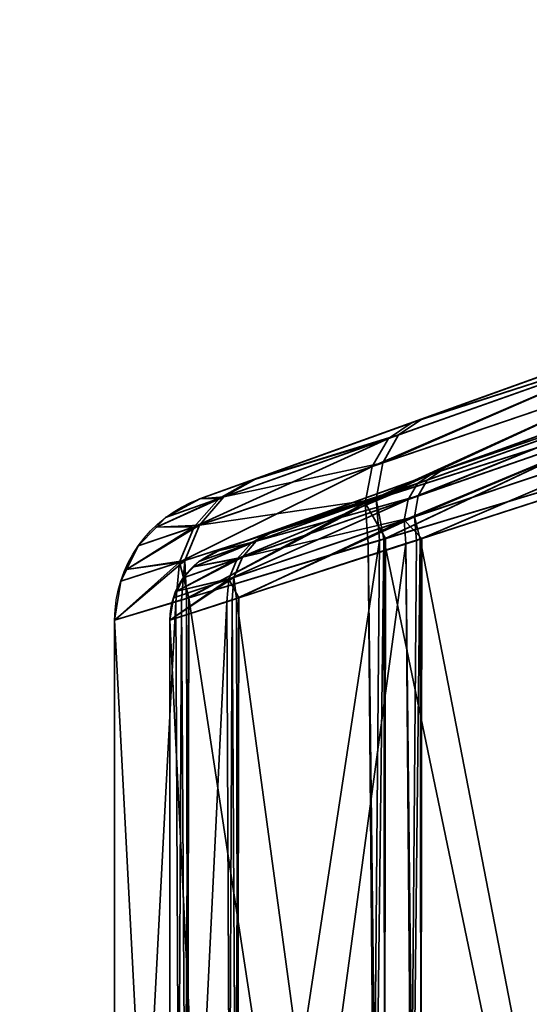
# Model space of a CAD drawing. Header units: millimetres. Extents: x -603 to 3703, y -120 to 249.
# Tile 830 of 1056: x 2462.41 to 2469.33, y -21.92 to -8.55. Entities that reach past the tile are written whole.
import ezdxf

# ---------------------------------------------------------------- set-up
doc = ezdxf.new("R2010")
doc.units = ezdxf.units.MM
doc.layers.add('151', color=7, linetype='Continuous', true_color=0xffffff)

# ---------------------------------------------------------------- blocks, each defined once
blk = doc.blocks.new('UG_SURFACE_003')
at = {"layer": '151', "color": 252, "linetype": 'Continuous', "lineweight": 35}
for points in [[(3702.5, -30, 2213), (3702.5, 229.8, 2213), (2297.5, 229.8, 2213), (2297.5, -30, 2213)], [(2447.5, -30, 2063), (2447.5, 229.8, 2063), (3552.5, 229.8, 2063), (3552.5, -30, 2063)]]:
    blk.add_3dface(points, dxfattribs=at)
blk = doc.blocks.new('UG_SURFACE_185')
at = {"layer": '151', "color": 252, "linetype": 'Continuous', "lineweight": 35}
for points in [[(2471.22, -12.768, 1159.605), (2484.588, -7.961, 1016.297), (2464.858, -15.056, 1029), (2464.858, -15.056, 1151)], [(2464.858, -15.056, 1029), (2484.588, -7.961, 1016.297), (2471.22, -12.768, 1020.395)], [(2465.111, -15.762, 1151), (2465.111, -15.762, 1029), (2484.842, -8.666, 1016.297), (2471.474, -13.474, 1159.605)], [(2471.474, -13.474, 1020.395), (2484.842, -8.666, 1016.297), (2465.111, -15.762, 1029)], [(2471.22, -12.768, 1020.395), (2467.74, -14.02, 1022.399), (2465.552, -14.807, 1025.535), (2464.858, -15.056, 1029)], [(2464.858, -15.056, 1151), (2465.616, -14.784, 1154.616), (2467.868, -13.974, 1157.717), (2471.22, -12.768, 1159.605)], [(2467.74, -14.02, 1022.399), (2471.22, -12.768, 1020.395), (2471.096, -12.937, 1019.791)], [(2471.096, -12.937, 1160.209), (2471.22, -12.768, 1159.605), (2467.868, -13.974, 1157.717)], [(2467.196, -14.617, 1021.581), (2467.417, -14.239, 1021.966), (2471.096, -12.937, 1019.791)], [(2471.096, -12.937, 1019.791), (2471.067, -13.304, 1019.267), (2467.196, -14.617, 1021.581)], [(2467.338, -14.569, 1158.552), (2471.067, -13.304, 1160.733), (2471.096, -12.937, 1160.209)], [(2471.096, -12.937, 1160.209), (2467.552, -14.191, 1158.159), (2467.338, -14.569, 1158.552)], [(2471.096, -12.937, 1019.791), (2467.417, -14.239, 1021.966), (2467.74, -14.02, 1022.399)], [(2467.868, -13.974, 1157.717), (2467.552, -14.191, 1158.159), (2471.096, -12.937, 1160.209)], [(2467.101, -15.111, 1021.286), (2467.196, -14.617, 1021.581), (2471.067, -13.304, 1019.267)], [(2471.067, -13.304, 1019.267), (2471.138, -13.82, 1018.894), (2467.101, -15.111, 1021.286)], [(2467.249, -15.063, 1158.851), (2471.138, -13.82, 1161.106), (2471.067, -13.304, 1160.733)], [(2471.067, -13.304, 1160.733), (2467.338, -14.569, 1158.552), (2467.249, -15.063, 1158.851)], [(2465.111, -15.762, 1029), (2465.805, -15.513, 1025.535), (2467.994, -14.725, 1022.399), (2471.474, -13.474, 1020.395)], [(2471.474, -13.474, 1159.605), (2468.122, -14.68, 1157.717), (2465.87, -15.489, 1154.616), (2465.111, -15.762, 1151)], [(2471.403, -13.571, 1020.05), (2471.474, -13.474, 1020.395), (2467.994, -14.725, 1022.399)], [(2468.122, -14.68, 1157.717), (2471.474, -13.474, 1159.605), (2471.403, -13.571, 1159.95)], [(2467.683, -15.067, 1021.931), (2471.386, -13.78, 1019.75), (2471.403, -13.571, 1020.05)], [(2471.403, -13.571, 1020.05), (2467.81, -14.851, 1022.151), (2467.683, -15.067, 1021.931)], [(2467.994, -14.725, 1022.399), (2467.81, -14.851, 1022.151), (2471.403, -13.571, 1020.05)], [(2467.819, -15.019, 1158.194), (2467.941, -14.804, 1157.97), (2471.403, -13.571, 1159.95)], [(2471.403, -13.571, 1159.95), (2471.386, -13.78, 1160.25), (2467.819, -15.019, 1158.194)], [(2471.403, -13.571, 1159.95), (2467.941, -14.804, 1157.97), (2468.122, -14.68, 1157.717)], [(2467.375, -15.597, 1020.982), (2467.101, -15.111, 1021.286), (2471.138, -13.82, 1018.894)], [(2471.138, -13.82, 1161.106), (2467.249, -15.063, 1158.851), (2467.353, -15.603, 1159.056)], [(2467.353, -15.603, 1159.056), (2471.299, -14.415, 1161.278), (2471.138, -13.82, 1161.106)], [(2471.138, -13.82, 1018.894), (2471.299, -14.415, 1018.722), (2467.375, -15.597, 1020.982)], [(2467.629, -15.349, 1021.763), (2471.427, -14.075, 1019.537), (2471.386, -13.78, 1019.75)], [(2471.386, -13.78, 1019.75), (2467.683, -15.067, 1021.931), (2467.629, -15.349, 1021.763)], [(2467.768, -15.302, 1158.365), (2467.819, -15.019, 1158.194), (2471.386, -13.78, 1160.25)], [(2471.386, -13.78, 1160.25), (2471.427, -14.075, 1160.463), (2467.768, -15.302, 1158.365)], [(2465.552, -14.807, 1025.535), (2467.74, -14.02, 1022.399), (2467.417, -14.239, 1021.966)], [(2467.552, -14.191, 1158.159), (2467.868, -13.974, 1157.717), (2465.616, -14.784, 1154.616)], [(2471.427, -14.075, 1019.537), (2467.629, -15.349, 1021.763), (2467.869, -15.597, 1021.541)], [(2467.849, -15.603, 1158.494), (2467.768, -15.302, 1158.365), (2471.427, -14.075, 1160.463)], [(2471.427, -14.075, 1160.463), (2471.519, -14.415, 1160.561), (2467.849, -15.603, 1158.494)], [(2467.869, -15.597, 1021.541), (2471.519, -14.415, 1019.439), (2471.427, -14.075, 1019.537)], [(2467.417, -14.239, 1021.966), (2467.196, -14.617, 1021.581), (2464.781, -15.437, 1025.119)], [(2464.781, -15.437, 1025.119), (2465.117, -15.054, 1025.316), (2467.417, -14.239, 1021.966)], [(2467.417, -14.239, 1021.966), (2465.117, -15.054, 1025.316), (2465.552, -14.807, 1025.535)], [(2465.616, -14.784, 1154.616), (2465.184, -15.03, 1154.845), (2467.552, -14.191, 1158.159)], [(2467.338, -14.569, 1158.552), (2467.552, -14.191, 1158.159), (2465.184, -15.03, 1154.845)], [(2471.299, -14.415, 1018.722), (2471.299, -34.585, 1018.722), (2467.353, -33.397, 1020.944)], [(2467.353, -33.397, 1020.944), (2467.375, -15.597, 1020.982), (2471.299, -14.415, 1018.722)], [(2471.299, -34.585, 1161.278), (2471.299, -14.415, 1161.278), (2467.353, -15.603, 1159.056)], [(2467.849, -15.603, 1158.494), (2471.519, -14.415, 1160.561), (2471.519, -34.585, 1160.561)], [(2471.519, -14.415, 1019.439), (2467.869, -15.597, 1021.541), (2467.849, -33.397, 1021.506)], [(2467.849, -33.397, 1021.506), (2471.519, -34.585, 1019.439), (2471.519, -14.415, 1019.439)], [(2467.196, -14.617, 1021.581), (2467.101, -15.111, 1021.286), (2464.579, -15.919, 1024.962)], [(2464.579, -15.919, 1024.962), (2464.781, -15.437, 1025.119), (2467.196, -14.617, 1021.581)], [(2465.184, -15.03, 1154.845), (2464.853, -15.413, 1155.051), (2467.338, -14.569, 1158.552)], [(2467.249, -15.063, 1158.851), (2467.338, -14.569, 1158.552), (2464.853, -15.413, 1155.051)], [(2465.87, -15.489, 1154.616), (2468.122, -14.68, 1157.717), (2467.941, -14.804, 1157.97)], [(2465.184, -15.03, 1154.845), (2465.616, -14.784, 1154.616), (2464.858, -15.056, 1151)], [(2464.858, -15.056, 1029), (2465.552, -14.807, 1025.535), (2465.117, -15.054, 1025.316)], [(2467.941, -14.804, 1157.97), (2465.623, -15.63, 1154.747), (2465.87, -15.489, 1154.616)], [(2465.623, -15.63, 1154.747), (2467.941, -14.804, 1157.97), (2467.819, -15.019, 1158.194)], [(2467.81, -14.851, 1022.151), (2467.994, -14.725, 1022.399), (2465.805, -15.513, 1025.535)], [(2467.81, -14.851, 1022.151), (2465.557, -15.654, 1025.41), (2465.365, -15.873, 1025.297)], [(2465.365, -15.873, 1025.297), (2467.683, -15.067, 1021.931), (2467.81, -14.851, 1022.151)], [(2465.805, -15.513, 1025.535), (2465.557, -15.654, 1025.41), (2467.81, -14.851, 1022.151)], [(2464.266, -15.44, 1151), (2464.853, -15.413, 1155.051), (2465.184, -15.03, 1154.845)], [(2465.184, -15.03, 1154.845), (2464.389, -15.312, 1151), (2464.266, -15.44, 1151)], [(2464.266, -15.44, 1029), (2464.389, -15.312, 1029), (2465.117, -15.054, 1025.316)], [(2465.117, -15.054, 1025.316), (2464.781, -15.437, 1025.119), (2464.266, -15.44, 1029)], [(2464.858, -15.056, 1151), (2464.389, -15.312, 1151), (2465.184, -15.03, 1154.845)], [(2465.117, -15.054, 1025.316), (2464.389, -15.312, 1029), (2464.858, -15.056, 1029)], [(2464.389, -15.312, 1151), (2464.858, -15.056, 1151), (2464.858, -15.056, 1029), (2464.389, -15.312, 1029)], [(2467.249, -15.063, 1158.851), (2464.653, -15.895, 1155.214), (2464.674, -16.41, 1155.413)], [(2464.853, -15.413, 1155.051), (2464.653, -15.895, 1155.214), (2467.249, -15.063, 1158.851)], [(2464.674, -16.41, 1155.413), (2467.295, -15.621, 1159.023), (2467.249, -15.063, 1158.851)], [(2467.683, -15.067, 1021.931), (2465.365, -15.873, 1025.297), (2465.25, -16.148, 1025.208)], [(2465.25, -16.148, 1025.208), (2467.629, -15.349, 1021.763), (2467.683, -15.067, 1021.931)], [(2465.434, -15.849, 1154.865), (2467.819, -15.019, 1158.194), (2467.768, -15.302, 1158.365)], [(2467.819, -15.019, 1158.194), (2465.434, -15.849, 1154.865), (2465.623, -15.63, 1154.747)], [(2467.249, -15.063, 1158.851), (2467.295, -15.621, 1159.023), (2467.353, -15.603, 1159.056)], [(2464.705, -16.4, 1024.608), (2464.579, -15.919, 1024.962), (2467.101, -15.111, 1021.286)], [(2467.101, -15.111, 1021.286), (2467.143, -15.666, 1021.115), (2464.705, -16.4, 1024.608)], [(2467.375, -15.597, 1020.982), (2467.143, -15.666, 1021.115), (2467.101, -15.111, 1021.286)], [(2464.389, -15.312, 1029), (2464.266, -15.44, 1029), (2464.266, -15.44, 1151), (2464.389, -15.312, 1151)], [(2467.629, -15.349, 1021.763), (2465.25, -16.148, 1025.208), (2465.385, -16.4, 1024.915)], [(2465.356, -16.41, 1155.105), (2465.32, -16.125, 1154.958), (2467.768, -15.302, 1158.365)], [(2467.768, -15.302, 1158.365), (2465.32, -16.125, 1154.958), (2465.434, -15.849, 1154.865)], [(2467.768, -15.302, 1158.365), (2467.795, -15.621, 1158.464), (2465.356, -16.41, 1155.105)], [(2465.385, -16.4, 1024.915), (2467.653, -15.666, 1021.665), (2467.629, -15.349, 1021.763)], [(2467.629, -15.349, 1021.763), (2467.653, -15.666, 1021.665), (2467.869, -15.597, 1021.541)], [(2467.849, -15.603, 1158.494), (2467.795, -15.621, 1158.464), (2467.768, -15.302, 1158.365)], [(2463.86, -16.016, 1151), (2464.653, -15.895, 1155.214), (2464.853, -15.413, 1155.051)], [(2464.853, -15.413, 1155.051), (2464.018, -15.697, 1151), (2463.86, -16.016, 1151)], [(2463.86, -16.016, 1029), (2464.018, -15.697, 1029), (2464.781, -15.437, 1025.119)], [(2464.781, -15.437, 1025.119), (2464.579, -15.919, 1024.962), (2463.86, -16.016, 1029)], [(2464.266, -15.44, 1151), (2464.018, -15.697, 1151), (2464.853, -15.413, 1155.051)], [(2464.781, -15.437, 1025.119), (2464.018, -15.697, 1029), (2464.266, -15.44, 1029)], [(2464.018, -15.697, 1151), (2464.266, -15.44, 1151), (2464.266, -15.44, 1029), (2464.018, -15.697, 1029)], [(2465.111, -15.762, 1151), (2465.87, -15.489, 1154.616), (2465.623, -15.63, 1154.747)], [(2467.295, -15.621, 1159.023), (2464.674, -16.41, 1155.413), (2464.705, -32.6, 1155.391)], [(2467.295, -15.621, 1159.023), (2464.705, -32.6, 1155.391), (2467.143, -33.334, 1158.885)], [(2464.773, -15.981, 1151), (2464.844, -15.908, 1151), (2465.623, -15.63, 1154.747)], [(2465.623, -15.63, 1154.747), (2465.434, -15.849, 1154.865), (2464.773, -15.981, 1151)], [(2465.623, -15.63, 1154.747), (2464.844, -15.908, 1151), (2465.111, -15.762, 1151)], [(2465.557, -15.654, 1025.41), (2465.805, -15.513, 1025.535), (2465.111, -15.762, 1029)], [(2465.356, -16.41, 1155.105), (2467.795, -15.621, 1158.464), (2467.653, -33.334, 1158.335)], [(2467.143, -15.666, 1021.115), (2467.375, -15.597, 1020.982), (2467.353, -33.397, 1020.944)], [(2467.143, -33.334, 1158.885), (2467.353, -15.603, 1159.056), (2467.295, -15.621, 1159.023)], [(2467.143, -33.334, 1158.885), (2467.375, -33.403, 1159.019), (2467.353, -15.603, 1159.056)], [(2467.353, -15.603, 1159.056), (2467.375, -33.403, 1159.019), (2471.299, -34.585, 1161.278)], [(2467.849, -33.397, 1021.506), (2467.869, -15.597, 1021.541), (2467.653, -15.666, 1021.665)], [(2467.849, -15.603, 1158.494), (2467.869, -33.404, 1158.459), (2467.653, -33.334, 1158.335)], [(2467.795, -15.621, 1158.464), (2467.849, -15.603, 1158.494), (2467.653, -33.334, 1158.335)], [(2471.519, -34.585, 1160.561), (2467.869, -33.404, 1158.459), (2467.849, -15.603, 1158.494)], [(2464.018, -15.697, 1029), (2463.86, -16.016, 1029), (2463.86, -16.016, 1151), (2464.018, -15.697, 1151)], [(2467.295, -33.379, 1020.977), (2464.705, -16.4, 1024.608), (2467.143, -15.666, 1021.115)], [(2464.773, -15.981, 1029), (2465.365, -15.873, 1025.297), (2465.557, -15.654, 1025.41)], [(2465.557, -15.654, 1025.41), (2464.844, -15.908, 1029), (2464.773, -15.981, 1029)], [(2465.111, -15.762, 1029), (2464.844, -15.908, 1029), (2465.557, -15.654, 1025.41)], [(2464.844, -15.908, 1029), (2465.111, -15.762, 1029), (2465.111, -15.762, 1151), (2464.844, -15.908, 1151)], [(2467.653, -15.666, 1021.665), (2465.385, -16.4, 1024.915), (2465.356, -32.59, 1024.895)], [(2465.356, -32.59, 1024.895), (2467.795, -33.379, 1021.536), (2467.653, -15.666, 1021.665)], [(2467.143, -15.666, 1021.115), (2467.353, -33.397, 1020.944), (2467.295, -33.379, 1020.977)], [(2467.795, -33.379, 1021.536), (2467.849, -33.397, 1021.506), (2467.653, -15.666, 1021.665)], [(2463.7, -16.703, 1151), (2464.606, -16.43, 1155.319), (2464.653, -15.895, 1155.214)], [(2464.653, -15.895, 1155.214), (2463.782, -16.175, 1151), (2463.7, -16.703, 1151)], [(2463.86, -16.016, 1151), (2463.782, -16.175, 1151), (2464.653, -15.895, 1155.214)], [(2464.542, -16.31, 1151), (2464.632, -16.128, 1151), (2465.434, -15.849, 1154.865)], [(2465.434, -15.849, 1154.865), (2465.32, -16.125, 1154.958), (2464.542, -16.31, 1151)], [(2464.542, -16.31, 1029), (2465.25, -16.148, 1025.208), (2465.365, -15.873, 1025.297)], [(2465.365, -15.873, 1025.297), (2464.632, -16.128, 1029), (2464.542, -16.31, 1029)], [(2464.653, -15.895, 1155.214), (2464.606, -16.43, 1155.319), (2464.674, -16.41, 1155.413)], [(2465.434, -15.849, 1154.865), (2464.632, -16.128, 1151), (2464.773, -15.981, 1151)], [(2464.773, -15.981, 1029), (2464.632, -16.128, 1029), (2465.365, -15.873, 1025.297)], [(2463.7, -16.703, 1029), (2463.782, -16.175, 1029), (2464.579, -15.919, 1024.962)], [(2464.579, -15.919, 1024.962), (2464.529, -16.454, 1024.861), (2463.7, -16.703, 1029)], [(2464.579, -15.919, 1024.962), (2463.782, -16.175, 1029), (2463.86, -16.016, 1029)], [(2463.782, -16.175, 1151), (2463.86, -16.016, 1151), (2463.86, -16.016, 1029), (2463.782, -16.175, 1029)], [(2464.705, -16.4, 1024.608), (2464.529, -16.454, 1024.861), (2464.579, -15.919, 1024.962)], [(2464.632, -16.128, 1029), (2464.773, -15.981, 1029), (2464.773, -15.981, 1151), (2464.632, -16.128, 1151)], [(2464.844, -15.908, 1151), (2464.773, -15.981, 1151), (2464.773, -15.981, 1029), (2464.844, -15.908, 1029)], [(2464.45, -16.703, 1151), (2464.497, -16.401, 1151), (2465.32, -16.125, 1154.958)], [(2465.32, -16.125, 1154.958), (2465.293, -16.43, 1155.018), (2464.45, -16.703, 1151)], [(2464.45, -16.703, 1029), (2465.221, -16.454, 1025.15), (2465.25, -16.148, 1025.208)], [(2465.25, -16.148, 1025.208), (2464.497, -16.401, 1029), (2464.45, -16.703, 1029)], [(2465.32, -16.125, 1154.958), (2464.497, -16.401, 1151), (2464.542, -16.31, 1151)], [(2464.542, -16.31, 1029), (2464.497, -16.401, 1029), (2465.25, -16.148, 1025.208)], [(2464.632, -16.128, 1151), (2464.542, -16.31, 1151), (2464.542, -16.31, 1029), (2464.632, -16.128, 1029)], [(2465.25, -16.148, 1025.208), (2465.221, -16.454, 1025.15), (2465.385, -16.4, 1024.915)], [(2465.356, -16.41, 1155.105), (2465.293, -16.43, 1155.018), (2465.32, -16.125, 1154.958)], [(2463.782, -16.175, 1029), (2463.7, -16.703, 1029), (2463.7, -16.703, 1151), (2463.782, -16.175, 1151)], [(2464.529, -32.546, 1155.139), (2464.606, -16.43, 1155.319), (2463.7, -16.703, 1151)], [(2464.497, -16.401, 1151), (2464.45, -16.703, 1151), (2464.45, -16.703, 1029), (2464.497, -16.401, 1029)], [(2464.45, -16.703, 1151), (2465.293, -16.43, 1155.018), (2465.221, -32.546, 1154.85)], [(2464.497, -16.401, 1029), (2464.542, -16.31, 1029), (2464.542, -16.31, 1151), (2464.497, -16.401, 1151)], [(2464.529, -16.454, 1024.861), (2464.705, -16.4, 1024.608), (2464.606, -32.57, 1024.68)], [(2464.529, -32.546, 1155.139), (2464.705, -32.6, 1155.391), (2464.606, -16.43, 1155.319)], [(2464.705, -16.4, 1024.608), (2464.674, -32.59, 1024.587), (2464.606, -32.57, 1024.68)], [(2464.705, -32.6, 1155.391), (2464.674, -16.41, 1155.413), (2464.606, -16.43, 1155.319)], [(2467.295, -33.379, 1020.977), (2464.674, -32.59, 1024.587), (2464.705, -16.4, 1024.608)], [(2465.293, -32.57, 1024.982), (2465.385, -16.4, 1024.915), (2465.221, -16.454, 1025.15)], [(2465.293, -16.43, 1155.018), (2465.385, -32.6, 1155.085), (2465.221, -32.546, 1154.85)], [(2465.293, -32.57, 1024.982), (2465.356, -32.59, 1024.895), (2465.385, -16.4, 1024.915)], [(2465.293, -16.43, 1155.018), (2465.356, -16.41, 1155.105), (2465.385, -32.6, 1155.085)], [(2467.653, -33.334, 1158.335), (2465.385, -32.6, 1155.085), (2465.356, -16.41, 1155.105)], [(2464.529, -16.454, 1024.861), (2464.606, -32.57, 1024.68), (2463.7, -32.297, 1029)], [(2463.7, -32.297, 1029), (2463.7, -16.703, 1029), (2464.529, -16.454, 1024.861)], [(2465.221, -16.454, 1025.15), (2464.45, -16.703, 1029), (2464.45, -32.297, 1029)], [(2464.45, -32.297, 1029), (2465.293, -32.57, 1024.982), (2465.221, -16.454, 1025.15)], [(2463.7, -16.703, 1151), (2463.7, -32.297, 1151), (2464.529, -32.546, 1155.139)], [(2463.7, -32.297, 1029), (2463.7, -32.297, 1151), (2463.7, -16.703, 1151), (2463.7, -16.703, 1029)], [(2465.221, -32.546, 1154.85), (2464.45, -32.297, 1151), (2464.45, -16.703, 1151)], [(2464.45, -16.703, 1029), (2464.45, -16.703, 1151), (2464.45, -32.297, 1151), (2464.45, -32.297, 1029)]]:
    blk.add_3dface(points, dxfattribs=at)
blk = doc.blocks.new('UG_SURFACE_226')
at = {"layer": '151', "color": 252, "linetype": 'Continuous', "lineweight": 35}
for points in [[(2471.22, -12.768, 1159.605), (2484.588, -7.961, 1016.297), (2464.858, -15.056, 1029), (2464.858, -15.056, 1151)], [(2464.858, -15.056, 1029), (2484.588, -7.961, 1016.297), (2471.22, -12.768, 1020.395)], [(2465.111, -15.762, 1151), (2465.111, -15.762, 1029), (2484.842, -8.666, 1016.297), (2471.474, -13.474, 1159.605)], [(2471.474, -13.474, 1020.395), (2484.842, -8.666, 1016.297), (2465.111, -15.762, 1029)], [(2471.22, -12.768, 1020.395), (2467.74, -14.02, 1022.399), (2465.552, -14.807, 1025.535), (2464.858, -15.056, 1029)], [(2464.858, -15.056, 1151), (2465.616, -14.784, 1154.616), (2467.868, -13.974, 1157.717), (2471.22, -12.768, 1159.605)], [(2467.74, -14.02, 1022.399), (2471.22, -12.768, 1020.395), (2471.096, -12.937, 1019.791)], [(2471.096, -12.937, 1160.209), (2471.22, -12.768, 1159.605), (2467.868, -13.974, 1157.717)], [(2467.196, -14.617, 1021.581), (2467.417, -14.239, 1021.966), (2471.096, -12.937, 1019.791)], [(2471.096, -12.937, 1019.791), (2471.067, -13.304, 1019.267), (2467.196, -14.617, 1021.581)], [(2467.338, -14.569, 1158.552), (2471.067, -13.304, 1160.733), (2471.096, -12.937, 1160.209)], [(2471.096, -12.937, 1160.209), (2467.552, -14.191, 1158.159), (2467.338, -14.569, 1158.552)], [(2471.096, -12.937, 1019.791), (2467.417, -14.239, 1021.966), (2467.74, -14.02, 1022.399)], [(2467.868, -13.974, 1157.717), (2467.552, -14.191, 1158.159), (2471.096, -12.937, 1160.209)], [(2467.101, -15.111, 1021.286), (2467.196, -14.617, 1021.581), (2471.067, -13.304, 1019.267)], [(2471.067, -13.304, 1019.267), (2471.138, -13.82, 1018.894), (2467.101, -15.111, 1021.286)], [(2467.249, -15.063, 1158.851), (2471.138, -13.82, 1161.106), (2471.067, -13.304, 1160.733)], [(2471.067, -13.304, 1160.733), (2467.338, -14.569, 1158.552), (2467.249, -15.063, 1158.851)], [(2465.111, -15.762, 1029), (2465.805, -15.513, 1025.535), (2467.994, -14.725, 1022.399), (2471.474, -13.474, 1020.395)], [(2471.474, -13.474, 1159.605), (2468.122, -14.68, 1157.717), (2465.87, -15.489, 1154.616), (2465.111, -15.762, 1151)], [(2471.403, -13.571, 1020.05), (2471.474, -13.474, 1020.395), (2467.994, -14.725, 1022.399)], [(2468.122, -14.68, 1157.717), (2471.474, -13.474, 1159.605), (2471.403, -13.571, 1159.95)], [(2467.683, -15.067, 1021.931), (2471.386, -13.78, 1019.75), (2471.403, -13.571, 1020.05)], [(2471.403, -13.571, 1020.05), (2467.81, -14.851, 1022.151), (2467.683, -15.067, 1021.931)], [(2467.994, -14.725, 1022.399), (2467.81, -14.851, 1022.151), (2471.403, -13.571, 1020.05)], [(2467.819, -15.019, 1158.194), (2467.941, -14.804, 1157.97), (2471.403, -13.571, 1159.95)], [(2471.403, -13.571, 1159.95), (2471.386, -13.78, 1160.25), (2467.819, -15.019, 1158.194)], [(2471.403, -13.571, 1159.95), (2467.941, -14.804, 1157.97), (2468.122, -14.68, 1157.717)], [(2467.375, -15.597, 1020.982), (2467.101, -15.111, 1021.286), (2471.138, -13.82, 1018.894)], [(2471.138, -13.82, 1161.106), (2467.249, -15.063, 1158.851), (2467.353, -15.603, 1159.056)], [(2467.353, -15.603, 1159.056), (2471.299, -14.415, 1161.278), (2471.138, -13.82, 1161.106)], [(2471.138, -13.82, 1018.894), (2471.299, -14.415, 1018.722), (2467.375, -15.597, 1020.982)], [(2467.629, -15.349, 1021.763), (2471.427, -14.075, 1019.537), (2471.386, -13.78, 1019.75)], [(2471.386, -13.78, 1019.75), (2467.683, -15.067, 1021.931), (2467.629, -15.349, 1021.763)], [(2467.768, -15.302, 1158.365), (2467.819, -15.019, 1158.194), (2471.386, -13.78, 1160.25)], [(2471.386, -13.78, 1160.25), (2471.427, -14.075, 1160.463), (2467.768, -15.302, 1158.365)], [(2465.552, -14.807, 1025.535), (2467.74, -14.02, 1022.399), (2467.417, -14.239, 1021.966)], [(2467.552, -14.191, 1158.159), (2467.868, -13.974, 1157.717), (2465.616, -14.784, 1154.616)], [(2471.427, -14.075, 1019.537), (2467.629, -15.349, 1021.763), (2467.869, -15.597, 1021.541)], [(2467.849, -15.603, 1158.494), (2467.768, -15.302, 1158.365), (2471.427, -14.075, 1160.463)], [(2471.427, -14.075, 1160.463), (2471.519, -14.415, 1160.561), (2467.849, -15.603, 1158.494)], [(2467.869, -15.597, 1021.541), (2471.519, -14.415, 1019.439), (2471.427, -14.075, 1019.537)], [(2467.417, -14.239, 1021.966), (2467.196, -14.617, 1021.581), (2464.781, -15.437, 1025.119)], [(2464.781, -15.437, 1025.119), (2465.117, -15.054, 1025.316), (2467.417, -14.239, 1021.966)], [(2467.417, -14.239, 1021.966), (2465.117, -15.054, 1025.316), (2465.552, -14.807, 1025.535)], [(2465.616, -14.784, 1154.616), (2465.184, -15.03, 1154.845), (2467.552, -14.191, 1158.159)], [(2467.338, -14.569, 1158.552), (2467.552, -14.191, 1158.159), (2465.184, -15.03, 1154.845)], [(2471.299, -14.415, 1018.722), (2471.299, -34.585, 1018.722), (2467.353, -33.397, 1020.944)], [(2467.353, -33.397, 1020.944), (2467.375, -15.597, 1020.982), (2471.299, -14.415, 1018.722)], [(2471.299, -34.585, 1161.278), (2471.299, -14.415, 1161.278), (2467.353, -15.603, 1159.056)], [(2467.849, -15.603, 1158.494), (2471.519, -14.415, 1160.561), (2471.519, -34.585, 1160.561)], [(2471.519, -14.415, 1019.439), (2467.869, -15.597, 1021.541), (2467.849, -33.397, 1021.506)], [(2467.849, -33.397, 1021.506), (2471.519, -34.585, 1019.439), (2471.519, -14.415, 1019.439)], [(2467.196, -14.617, 1021.581), (2467.101, -15.111, 1021.286), (2464.579, -15.919, 1024.962)], [(2464.579, -15.919, 1024.962), (2464.781, -15.437, 1025.119), (2467.196, -14.617, 1021.581)], [(2465.184, -15.03, 1154.845), (2464.853, -15.413, 1155.051), (2467.338, -14.569, 1158.552)], [(2467.249, -15.063, 1158.851), (2467.338, -14.569, 1158.552), (2464.853, -15.413, 1155.051)], [(2465.87, -15.489, 1154.616), (2468.122, -14.68, 1157.717), (2467.941, -14.804, 1157.97)], [(2465.184, -15.03, 1154.845), (2465.616, -14.784, 1154.616), (2464.858, -15.056, 1151)], [(2464.858, -15.056, 1029), (2465.552, -14.807, 1025.535), (2465.117, -15.054, 1025.316)], [(2467.941, -14.804, 1157.97), (2465.623, -15.63, 1154.747), (2465.87, -15.489, 1154.616)], [(2465.623, -15.63, 1154.747), (2467.941, -14.804, 1157.97), (2467.819, -15.019, 1158.194)], [(2467.81, -14.851, 1022.151), (2467.994, -14.725, 1022.399), (2465.805, -15.513, 1025.535)], [(2467.81, -14.851, 1022.151), (2465.557, -15.654, 1025.41), (2465.365, -15.873, 1025.297)], [(2465.365, -15.873, 1025.297), (2467.683, -15.067, 1021.931), (2467.81, -14.851, 1022.151)], [(2465.805, -15.513, 1025.535), (2465.557, -15.654, 1025.41), (2467.81, -14.851, 1022.151)], [(2464.266, -15.44, 1151), (2464.853, -15.413, 1155.051), (2465.184, -15.03, 1154.845)], [(2465.184, -15.03, 1154.845), (2464.389, -15.312, 1151), (2464.266, -15.44, 1151)], [(2464.266, -15.44, 1029), (2464.389, -15.312, 1029), (2465.117, -15.054, 1025.316)], [(2465.117, -15.054, 1025.316), (2464.781, -15.437, 1025.119), (2464.266, -15.44, 1029)], [(2464.858, -15.056, 1151), (2464.389, -15.312, 1151), (2465.184, -15.03, 1154.845)], [(2465.117, -15.054, 1025.316), (2464.389, -15.312, 1029), (2464.858, -15.056, 1029)], [(2464.389, -15.312, 1151), (2464.858, -15.056, 1151), (2464.858, -15.056, 1029), (2464.389, -15.312, 1029)], [(2467.249, -15.063, 1158.851), (2464.653, -15.895, 1155.214), (2464.674, -16.41, 1155.413)], [(2464.853, -15.413, 1155.051), (2464.653, -15.895, 1155.214), (2467.249, -15.063, 1158.851)], [(2464.674, -16.41, 1155.413), (2467.295, -15.621, 1159.023), (2467.249, -15.063, 1158.851)], [(2467.683, -15.067, 1021.931), (2465.365, -15.873, 1025.297), (2465.25, -16.148, 1025.208)], [(2465.25, -16.148, 1025.208), (2467.629, -15.349, 1021.763), (2467.683, -15.067, 1021.931)], [(2465.434, -15.849, 1154.865), (2467.819, -15.019, 1158.194), (2467.768, -15.302, 1158.365)], [(2467.819, -15.019, 1158.194), (2465.434, -15.849, 1154.865), (2465.623, -15.63, 1154.747)], [(2467.249, -15.063, 1158.851), (2467.295, -15.621, 1159.023), (2467.353, -15.603, 1159.056)], [(2464.705, -16.4, 1024.608), (2464.579, -15.919, 1024.962), (2467.101, -15.111, 1021.286)], [(2467.101, -15.111, 1021.286), (2467.143, -15.666, 1021.115), (2464.705, -16.4, 1024.608)], [(2467.375, -15.597, 1020.982), (2467.143, -15.666, 1021.115), (2467.101, -15.111, 1021.286)], [(2464.389, -15.312, 1029), (2464.266, -15.44, 1029), (2464.266, -15.44, 1151), (2464.389, -15.312, 1151)], [(2467.629, -15.349, 1021.763), (2465.25, -16.148, 1025.208), (2465.385, -16.4, 1024.915)], [(2465.356, -16.41, 1155.105), (2465.32, -16.125, 1154.958), (2467.768, -15.302, 1158.365)], [(2467.768, -15.302, 1158.365), (2465.32, -16.125, 1154.958), (2465.434, -15.849, 1154.865)], [(2467.768, -15.302, 1158.365), (2467.795, -15.621, 1158.464), (2465.356, -16.41, 1155.105)], [(2465.385, -16.4, 1024.915), (2467.653, -15.666, 1021.665), (2467.629, -15.349, 1021.763)], [(2467.629, -15.349, 1021.763), (2467.653, -15.666, 1021.665), (2467.869, -15.597, 1021.541)], [(2467.849, -15.603, 1158.494), (2467.795, -15.621, 1158.464), (2467.768, -15.302, 1158.365)], [(2463.86, -16.016, 1151), (2464.653, -15.895, 1155.214), (2464.853, -15.413, 1155.051)], [(2464.853, -15.413, 1155.051), (2464.018, -15.697, 1151), (2463.86, -16.016, 1151)], [(2463.86, -16.016, 1029), (2464.018, -15.697, 1029), (2464.781, -15.437, 1025.119)], [(2464.781, -15.437, 1025.119), (2464.579, -15.919, 1024.962), (2463.86, -16.016, 1029)], [(2464.266, -15.44, 1151), (2464.018, -15.697, 1151), (2464.853, -15.413, 1155.051)], [(2464.781, -15.437, 1025.119), (2464.018, -15.697, 1029), (2464.266, -15.44, 1029)], [(2464.018, -15.697, 1151), (2464.266, -15.44, 1151), (2464.266, -15.44, 1029), (2464.018, -15.697, 1029)], [(2465.111, -15.762, 1151), (2465.87, -15.489, 1154.616), (2465.623, -15.63, 1154.747)], [(2467.295, -15.621, 1159.023), (2464.674, -16.41, 1155.413), (2464.705, -32.6, 1155.391)], [(2467.295, -15.621, 1159.023), (2464.705, -32.6, 1155.391), (2467.143, -33.334, 1158.885)], [(2464.773, -15.981, 1151), (2464.844, -15.908, 1151), (2465.623, -15.63, 1154.747)], [(2465.623, -15.63, 1154.747), (2465.434, -15.849, 1154.865), (2464.773, -15.981, 1151)], [(2465.623, -15.63, 1154.747), (2464.844, -15.908, 1151), (2465.111, -15.762, 1151)], [(2465.557, -15.654, 1025.41), (2465.805, -15.513, 1025.535), (2465.111, -15.762, 1029)], [(2465.356, -16.41, 1155.105), (2467.795, -15.621, 1158.464), (2467.653, -33.334, 1158.335)], [(2467.143, -15.666, 1021.115), (2467.375, -15.597, 1020.982), (2467.353, -33.397, 1020.944)], [(2467.143, -33.334, 1158.885), (2467.353, -15.603, 1159.056), (2467.295, -15.621, 1159.023)], [(2467.143, -33.334, 1158.885), (2467.375, -33.403, 1159.019), (2467.353, -15.603, 1159.056)], [(2467.353, -15.603, 1159.056), (2467.375, -33.403, 1159.019), (2471.299, -34.585, 1161.278)], [(2467.849, -33.397, 1021.506), (2467.869, -15.597, 1021.541), (2467.653, -15.666, 1021.665)], [(2467.849, -15.603, 1158.494), (2467.869, -33.404, 1158.459), (2467.653, -33.334, 1158.335)], [(2467.795, -15.621, 1158.464), (2467.849, -15.603, 1158.494), (2467.653, -33.334, 1158.335)], [(2471.519, -34.585, 1160.561), (2467.869, -33.404, 1158.459), (2467.849, -15.603, 1158.494)], [(2464.018, -15.697, 1029), (2463.86, -16.016, 1029), (2463.86, -16.016, 1151), (2464.018, -15.697, 1151)], [(2467.295, -33.379, 1020.977), (2464.705, -16.4, 1024.608), (2467.143, -15.666, 1021.115)], [(2464.773, -15.981, 1029), (2465.365, -15.873, 1025.297), (2465.557, -15.654, 1025.41)], [(2465.557, -15.654, 1025.41), (2464.844, -15.908, 1029), (2464.773, -15.981, 1029)], [(2465.111, -15.762, 1029), (2464.844, -15.908, 1029), (2465.557, -15.654, 1025.41)], [(2464.844, -15.908, 1029), (2465.111, -15.762, 1029), (2465.111, -15.762, 1151), (2464.844, -15.908, 1151)], [(2467.653, -15.666, 1021.665), (2465.385, -16.4, 1024.915), (2465.356, -32.59, 1024.895)], [(2465.356, -32.59, 1024.895), (2467.795, -33.379, 1021.536), (2467.653, -15.666, 1021.665)], [(2467.143, -15.666, 1021.115), (2467.353, -33.397, 1020.944), (2467.295, -33.379, 1020.977)], [(2467.795, -33.379, 1021.536), (2467.849, -33.397, 1021.506), (2467.653, -15.666, 1021.665)], [(2463.7, -16.703, 1151), (2464.606, -16.43, 1155.319), (2464.653, -15.895, 1155.214)], [(2464.653, -15.895, 1155.214), (2463.782, -16.175, 1151), (2463.7, -16.703, 1151)], [(2463.86, -16.016, 1151), (2463.782, -16.175, 1151), (2464.653, -15.895, 1155.214)], [(2464.542, -16.31, 1151), (2464.632, -16.128, 1151), (2465.434, -15.849, 1154.865)], [(2465.434, -15.849, 1154.865), (2465.32, -16.125, 1154.958), (2464.542, -16.31, 1151)], [(2464.542, -16.31, 1029), (2465.25, -16.148, 1025.208), (2465.365, -15.873, 1025.297)], [(2465.365, -15.873, 1025.297), (2464.632, -16.128, 1029), (2464.542, -16.31, 1029)], [(2464.653, -15.895, 1155.214), (2464.606, -16.43, 1155.319), (2464.674, -16.41, 1155.413)], [(2465.434, -15.849, 1154.865), (2464.632, -16.128, 1151), (2464.773, -15.981, 1151)], [(2464.773, -15.981, 1029), (2464.632, -16.128, 1029), (2465.365, -15.873, 1025.297)], [(2463.7, -16.703, 1029), (2463.782, -16.175, 1029), (2464.579, -15.919, 1024.962)], [(2464.579, -15.919, 1024.962), (2464.529, -16.454, 1024.861), (2463.7, -16.703, 1029)], [(2464.579, -15.919, 1024.962), (2463.782, -16.175, 1029), (2463.86, -16.016, 1029)], [(2463.782, -16.175, 1151), (2463.86, -16.016, 1151), (2463.86, -16.016, 1029), (2463.782, -16.175, 1029)], [(2464.705, -16.4, 1024.608), (2464.529, -16.454, 1024.861), (2464.579, -15.919, 1024.962)], [(2464.632, -16.128, 1029), (2464.773, -15.981, 1029), (2464.773, -15.981, 1151), (2464.632, -16.128, 1151)], [(2464.844, -15.908, 1151), (2464.773, -15.981, 1151), (2464.773, -15.981, 1029), (2464.844, -15.908, 1029)], [(2464.45, -16.703, 1151), (2464.497, -16.401, 1151), (2465.32, -16.125, 1154.958)], [(2465.32, -16.125, 1154.958), (2465.293, -16.43, 1155.018), (2464.45, -16.703, 1151)], [(2464.45, -16.703, 1029), (2465.221, -16.454, 1025.15), (2465.25, -16.148, 1025.208)], [(2465.25, -16.148, 1025.208), (2464.497, -16.401, 1029), (2464.45, -16.703, 1029)], [(2465.32, -16.125, 1154.958), (2464.497, -16.401, 1151), (2464.542, -16.31, 1151)], [(2464.542, -16.31, 1029), (2464.497, -16.401, 1029), (2465.25, -16.148, 1025.208)], [(2464.632, -16.128, 1151), (2464.542, -16.31, 1151), (2464.542, -16.31, 1029), (2464.632, -16.128, 1029)], [(2465.25, -16.148, 1025.208), (2465.221, -16.454, 1025.15), (2465.385, -16.4, 1024.915)], [(2465.356, -16.41, 1155.105), (2465.293, -16.43, 1155.018), (2465.32, -16.125, 1154.958)], [(2463.782, -16.175, 1029), (2463.7, -16.703, 1029), (2463.7, -16.703, 1151), (2463.782, -16.175, 1151)], [(2464.529, -32.546, 1155.139), (2464.606, -16.43, 1155.319), (2463.7, -16.703, 1151)], [(2464.497, -16.401, 1151), (2464.45, -16.703, 1151), (2464.45, -16.703, 1029), (2464.497, -16.401, 1029)], [(2464.45, -16.703, 1151), (2465.293, -16.43, 1155.018), (2465.221, -32.546, 1154.85)], [(2464.497, -16.401, 1029), (2464.542, -16.31, 1029), (2464.542, -16.31, 1151), (2464.497, -16.401, 1151)], [(2464.529, -16.454, 1024.861), (2464.705, -16.4, 1024.608), (2464.606, -32.57, 1024.68)], [(2464.529, -32.546, 1155.139), (2464.705, -32.6, 1155.391), (2464.606, -16.43, 1155.319)], [(2464.705, -16.4, 1024.608), (2464.674, -32.59, 1024.587), (2464.606, -32.57, 1024.68)], [(2464.705, -32.6, 1155.391), (2464.674, -16.41, 1155.413), (2464.606, -16.43, 1155.319)], [(2467.295, -33.379, 1020.977), (2464.674, -32.59, 1024.587), (2464.705, -16.4, 1024.608)], [(2465.293, -32.57, 1024.982), (2465.385, -16.4, 1024.915), (2465.221, -16.454, 1025.15)], [(2465.293, -16.43, 1155.018), (2465.385, -32.6, 1155.085), (2465.221, -32.546, 1154.85)], [(2465.293, -32.57, 1024.982), (2465.356, -32.59, 1024.895), (2465.385, -16.4, 1024.915)], [(2465.293, -16.43, 1155.018), (2465.356, -16.41, 1155.105), (2465.385, -32.6, 1155.085)], [(2467.653, -33.334, 1158.335), (2465.385, -32.6, 1155.085), (2465.356, -16.41, 1155.105)], [(2464.529, -16.454, 1024.861), (2464.606, -32.57, 1024.68), (2463.7, -32.297, 1029)], [(2463.7, -32.297, 1029), (2463.7, -16.703, 1029), (2464.529, -16.454, 1024.861)], [(2465.221, -16.454, 1025.15), (2464.45, -16.703, 1029), (2464.45, -32.297, 1029)], [(2464.45, -32.297, 1029), (2465.293, -32.57, 1024.982), (2465.221, -16.454, 1025.15)], [(2463.7, -16.703, 1151), (2463.7, -32.297, 1151), (2464.529, -32.546, 1155.139)], [(2463.7, -32.297, 1029), (2463.7, -32.297, 1151), (2463.7, -16.703, 1151), (2463.7, -16.703, 1029)], [(2465.221, -32.546, 1154.85), (2464.45, -32.297, 1151), (2464.45, -16.703, 1151)], [(2464.45, -16.703, 1029), (2464.45, -16.703, 1151), (2464.45, -32.297, 1151), (2464.45, -32.297, 1029)]]:
    blk.add_3dface(points, dxfattribs=at)

msp = doc.modelspace()

# ---------------------------------------------------------------- linework, layer by layer
at = {"layer": '151', "color": 252, "linetype": 'Continuous', "lineweight": -3, "true_color": 0x939598}
for p, q in [((2464.858, -15.056, 1029), (2464.858, -15.056, 1151)), ((2464.858, -15.056, 1029), (2464.858, -15.056, 1151)), ((2465.112, -15.762, 1029), (2465.112, -15.762, 1151)), ((2465.112, -15.762, 1029), (2465.112, -15.762, 1151)), ((2463.7, -16.703, 1151), (2463.7, -16.703, 1029)), ((2463.7, -16.703, 1029), (2463.7, -32.297, 1029)), ((2463.7, -16.703, 1151), (2463.7, -32.297, 1151)), ((2463.7, -16.703, 1029), (2463.7, -32.297, 1029)), ((2463.7, -16.703, 1151), (2463.7, -16.703, 1029)), ((2463.7, -16.703, 1151), (2463.7, -32.297, 1151)), ((2464.45, -16.703, 1151), (2464.45, -16.703, 1029)), ((2464.45, -16.703, 1151), (2464.45, -32.297, 1151)), ((2464.45, -16.703, 1029), (2464.45, -32.297, 1029)), ((2464.45, -16.703, 1151), (2464.45, -16.703, 1029)), ((2464.45, -16.703, 1151), (2464.45, -32.297, 1151)), ((2464.45, -16.703, 1029), (2464.45, -32.297, 1029))]:
    msp.add_line(p, q, dxfattribs=at)
at = {"layer": '151', "color": 252, "linetype": 'Continuous', "lineweight": -3, "true_color": 0x939598, "extrusion": (0, 0, -1)}
for centre, radius, start in [((-2465.45, -16.703, -1029), 1.75, 360), ((-2465.45, -16.703, -1151), 1.75, 0), ((-2465.45, -16.703, -1029), 1.75, 360), ((-2465.45, -16.703, -1151), 1.75, 0), ((-2465.45, -16.703, -1029), 1, 0), ((-2465.45, -16.703, -1151), 1, 0), ((-2465.45, -16.703, -1029), 1, 0), ((-2465.45, -16.703, -1151), 1, 0)]:
    msp.add_arc(centre, radius, start, 70.22, dxfattribs=at)
at = {"layer": '151', "color": 252, "linetype": 'Continuous', "lineweight": -3, "true_color": 0x939598, "extrusion": (-0.33841, 0.940999, 0)}
for centre, start_param, end_param in [((2473.858, -11.82, 1151), 0, 1.273339), ((2473.858, -11.82, 1029), 5.009846, 6.283185), ((2473.858, -11.82, 1151), 0, 1.273339), ((2473.858, -11.82, 1029), 5.009846, 6.283185), ((2474.112, -12.525, 1029), 5.009846, 6.283185), ((2474.112, -12.525, 1151), 0, 1.273339), ((2474.112, -12.525, 1029), 5.009846, 6.283185), ((2474.112, -12.525, 1151), 0, 1.273339)]:
    msp.add_ellipse(centre, major_axis=(-9, -3.237), ratio=0.940999, start_param=start_param, end_param=end_param, dxfattribs=at)
at = {"layer": '151', "color": 252, "linetype": 'Continuous', "lineweight": -3, "true_color": 0x939598, "extrusion": (0.2883, -0.95754, 0)}
for centre, start_param, end_param in [((2474.45, -13.466, 1029), 0, 1.273339), ((2474.45, -13.466, 1151), 5.009846, 6.283185), ((2474.45, -13.466, 1029), 0, 1.273339), ((2474.45, -13.466, 1151), 5.009846, 6.283185)]:
    msp.add_ellipse(centre, major_axis=(-10.75, -3.237), ratio=0.95754, start_param=start_param, end_param=end_param, dxfattribs=at)
at = {"layer": '151', "color": 252, "linetype": 'Continuous', "lineweight": -3, "true_color": 0x939598, "extrusion": (0.307938, -0.951406, 0)}
for centre, start_param, end_param in [((2474.45, -13.466, 1151), 5.009846, 6.283185), ((2474.45, -13.466, 1029), 0, 1.273339), ((2474.45, -13.466, 1151), 5.009846, 6.283185), ((2474.45, -13.466, 1029), 0, 1.273339)]:
    msp.add_ellipse(centre, major_axis=(-10, -3.237), ratio=0.951406, start_param=start_param, end_param=end_param, dxfattribs=at)

# ---------------------------------------------------------------- block references
at = {"layer": '151', "color": 252, "linetype": 'Continuous', "lineweight": -3, "true_color": 0x939598}
for name in ['UG_SURFACE_003', 'UG_SURFACE_185', 'UG_SURFACE_226']:
    msp.add_blockref(name, (0, 0), dxfattribs=at)

doc.saveas('drawing.dxf')
